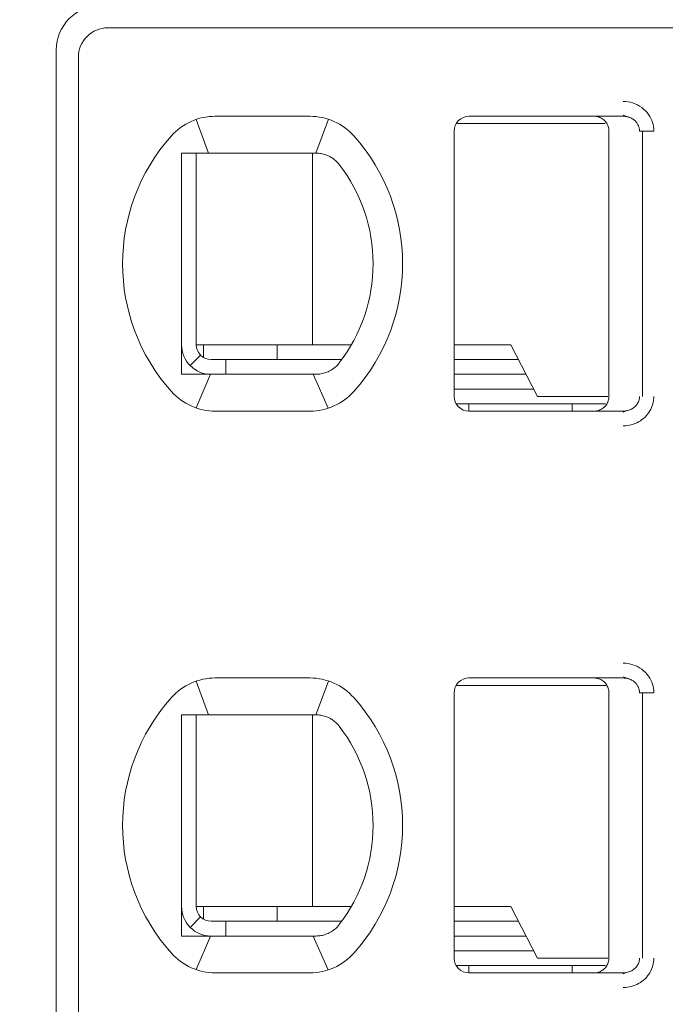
# Model space of a CAD drawing. Header units: millimetres. Extents: x -1114 to 1396, y -630 to 631.
# Tile 521 of 656: x 802.09 to 806.48, y -479.63 to -472.95. Entities that reach past the tile are written whole.
import ezdxf

# ---------------------------------------------------------------- set-up
doc = ezdxf.new("R2010")
doc.units = ezdxf.units.MM
doc.header["$MEASUREMENT"] = 0

msp = doc.modelspace()

# ---------------------------------------------------------------- linework, layer by layer
at = {"lineweight": 18}
for points, knots in [([(1038.9843, -629.7647), (1038.9843, -629.7647), (-1111.4882, -629.7647), (-1111.4882, -629.7647), (-1111.4882, -629.7647), (-1111.4882, -629.7647), (-1111.4882, 630.7883), (-1111.4882, 630.7883), (-1111.4882, 630.7883), (-1111.4882, 630.7883), (1038.9843, 630.7883), (1038.9843, 630.7883)], [0, 0, 0, 0, 0.333333, 0.333333, 0.333333, 0.333333, 0.666667, 0.666667, 0.666667, 0.666667, 1, 1, 1, 1]), ([(802.6428, -472.859), (802.5632, -472.859), (802.4869, -472.8906), (802.4307, -472.9468), (802.4307, -472.9468), (802.3744, -473.0031), (802.3428, -473.0794), (802.3428, -473.159)], [0, 0, 0, 0, 0.5, 0.5, 0.5, 0.5, 1, 1, 1, 1]), ([(802.6928, -473.009), (802.6398, -473.009), (802.5889, -473.03), (802.5514, -473.0675), (802.5514, -473.0675), (802.5139, -473.105), (802.4928, -473.1559), (802.4928, -473.209)], [0, 0, 0, 0, 0.5, 0.5, 0.5, 0.5, 1, 1, 1, 1]), ([(806.1902, -473.509), (806.2123, -473.5088), (806.2334, -473.5121), (806.2545, -473.5188), (806.2545, -473.5188), (806.2756, -473.5256), (806.2967, -473.5359), (806.3152, -473.5495), (806.3152, -473.5495), (806.3338, -473.5631), (806.3499, -473.5801), (806.3621, -473.5973), (806.3621, -473.5973), (806.3743, -473.6145), (806.3826, -473.632), (806.3883, -473.6506), (806.3883, -473.6506), (806.394, -473.6691), (806.3972, -473.6886), (806.3973, -473.709)], [0, 0, 0, 0, 0.2, 0.2, 0.2, 0.2, 0.4, 0.4, 0.4, 0.4, 0.6, 0.6, 0.6, 0.6, 0.8, 0.8, 0.8, 0.8, 1, 1, 1, 1]), ([(805.1428, -473.609), (805.1163, -473.609), (805.0909, -473.6195), (805.0721, -473.6382), (805.0721, -473.6382), (805.0533, -473.657), (805.0428, -473.6824), (805.0428, -473.709)], [0, 0, 0, 0, 0.5, 0.5, 0.5, 0.5, 1, 1, 1, 1]), ([(805.1428, -473.609), (805.1163, -473.609), (805.0909, -473.6195), (805.0721, -473.6382), (805.0721, -473.6382), (805.0533, -473.657), (805.0428, -473.6824), (805.0428, -473.709)], [0, 0, 0, 0, 0.5, 0.5, 0.5, 0.5, 1, 1, 1, 1]), ([(806.0928, -473.709), (806.0928, -473.6985), (806.0912, -473.6881), (806.0879, -473.6781), (806.0879, -473.6781), (806.0847, -473.6682), (806.0799, -473.6587), (806.0738, -473.6503), (806.0738, -473.6503), (806.0677, -473.6418), (806.0602, -473.6343), (806.0518, -473.6282), (806.0518, -473.6282), (806.0433, -473.622), (806.0339, -473.6172), (806.0239, -473.6139), (806.0239, -473.6139), (806.0139, -473.6106), (806.0034, -473.609), (805.9928, -473.609)], [0, 0, 0, 0, 0.2, 0.2, 0.2, 0.2, 0.4, 0.4, 0.4, 0.4, 0.6, 0.6, 0.6, 0.6, 0.8, 0.8, 0.8, 0.8, 1, 1, 1, 1]), ([(806.1902, -473.609), (806.199, -473.609), (806.2077, -473.6099), (806.2162, -473.6118), (806.2162, -473.6118), (806.2246, -473.6136), (806.2327, -473.6163), (806.2405, -473.6199), (806.2405, -473.6199), (806.248, -473.6234), (806.2552, -473.6277), (806.2618, -473.6328), (806.2618, -473.6328), (806.268, -473.6375), (806.2736, -473.6429), (806.2785, -473.6488), (806.2785, -473.6488), (806.283, -473.6543), (806.287, -473.6602), (806.2902, -473.6664), (806.2902, -473.6664), (806.2935, -473.6727), (806.296, -473.6792), (806.2978, -473.686), (806.2978, -473.686), (806.2997, -473.6935), (806.3007, -473.7012), (806.3007, -473.709)], [0, 0, 0, 0, 0.142857, 0.142857, 0.142857, 0.142857, 0.285714, 0.285714, 0.285714, 0.285714, 0.428571, 0.428571, 0.428571, 0.428571, 0.571429, 0.571429, 0.571429, 0.571429, 0.714286, 0.714286, 0.714286, 0.714286, 0.857143, 0.857143, 0.857143, 0.857143, 1, 1, 1, 1]), ([(803.2543, -473.859), (803.2475, -473.859), (803.2407, -473.859), (803.2339, -473.859), (803.2339, -473.859), (803.2271, -473.859), (803.2203, -473.859), (803.2134, -473.859), (803.2134, -473.859), (803.2066, -473.859), (803.1997, -473.859), (803.1928, -473.859)], [0, 0, 0, 0, 0.333333, 0.333333, 0.333333, 0.333333, 0.666667, 0.666667, 0.666667, 0.666667, 1, 1, 1, 1]), ([(803.1928, -473.859), (803.1928, -473.9099), (803.1928, -473.9624), (803.1928, -474.0173), (803.1928, -474.0173), (803.1928, -474.0448), (803.1928, -474.0729), (803.1928, -474.1018), (803.1928, -474.1018), (803.1928, -474.1163), (803.1928, -474.131), (803.1928, -474.1459), (803.1928, -474.1459), (803.1928, -474.1608), (803.1928, -474.176), (803.1928, -474.1913), (803.1928, -474.1913), (803.1928, -474.2221), (803.1928, -474.2537), (803.1928, -474.2864), (803.1928, -474.2864), (803.1928, -474.3191), (803.1928, -474.3529), (803.1928, -474.3883), (803.1928, -474.3883), (803.1928, -474.4059), (803.1928, -474.4239), (803.1928, -474.442), (803.1928, -474.442), (803.1928, -474.4601), (803.1928, -474.4784), (803.1928, -474.4969), (803.1928, -474.4969), (803.1928, -474.5154), (803.1928, -474.5341), (803.1928, -474.553), (803.1928, -474.553), (803.1928, -474.572), (803.1928, -474.5913), (803.1928, -474.6103), (803.1928, -474.6103), (803.1928, -474.6483), (803.1928, -474.6859), (803.1928, -474.7229), (803.1928, -474.7229), (803.1928, -474.7322), (803.1928, -474.7415), (803.1928, -474.7507), (803.1928, -474.7507), (803.1928, -474.7599), (803.1928, -474.7691), (803.1928, -474.7782), (803.1928, -474.7782), (803.1928, -474.7964), (803.1928, -474.8142), (803.1928, -474.8317), (803.1928, -474.8317), (803.1928, -474.8667), (803.1928, -474.9003), (803.1928, -474.9329), (803.1928, -474.9329), (803.1928, -474.9493), (803.1928, -474.9654), (803.1928, -474.9812), (803.1928, -474.9812), (803.1928, -474.9971), (803.1928, -475.0127), (803.1928, -475.0281), (803.1928, -475.0281), (803.1928, -475.0587), (803.1928, -475.0883), (803.1928, -475.1171), (803.1928, -475.1171), (803.1928, -475.1458), (803.1928, -475.1738), (803.1928, -475.2011), (803.1928, -475.2011), (803.1928, -475.2559), (803.1928, -475.3082), (803.1928, -475.359)], [0, 0, 0, 0, 0.05, 0.05, 0.05, 0.05, 0.1, 0.1, 0.1, 0.1, 0.15, 0.15, 0.15, 0.15, 0.2, 0.2, 0.2, 0.2, 0.25, 0.25, 0.25, 0.25, 0.3, 0.3, 0.3, 0.3, 0.35, 0.35, 0.35, 0.35, 0.4, 0.4, 0.4, 0.4, 0.45, 0.45, 0.45, 0.45, 0.5, 0.5, 0.5, 0.5, 0.55, 0.55, 0.55, 0.55, 0.6, 0.6, 0.6, 0.6, 0.65, 0.65, 0.65, 0.65, 0.7, 0.7, 0.7, 0.7, 0.75, 0.75, 0.75, 0.75, 0.8, 0.8, 0.8, 0.8, 0.85, 0.85, 0.85, 0.85, 0.9, 0.9, 0.9, 0.9, 0.95, 0.95, 0.95, 0.95, 1, 1, 1, 1]), ([(803.422, -473.859), (803.4168, -473.859), (803.4116, -473.859), (803.4064, -473.859), (803.4064, -473.859), (803.4011, -473.859), (803.3958, -473.859), (803.3904, -473.859), (803.3904, -473.859), (803.385, -473.859), (803.3795, -473.859), (803.3738, -473.859), (803.3738, -473.859), (803.3682, -473.859), (803.3624, -473.859), (803.3564, -473.859), (803.3564, -473.859), (803.3504, -473.859), (803.3443, -473.859), (803.338, -473.859), (803.338, -473.859), (803.3317, -473.859), (803.3253, -473.859), (803.3187, -473.859), (803.3187, -473.859), (803.3121, -473.859), (803.3054, -473.859), (803.2984, -473.859), (803.2984, -473.859), (803.2915, -473.859), (803.2844, -473.859), (803.277, -473.859), (803.277, -473.859), (803.2696, -473.859), (803.2621, -473.859), (803.2543, -473.859)], [0, 0, 0, 0, 0.111111, 0.111111, 0.111111, 0.111111, 0.222222, 0.222222, 0.222222, 0.222222, 0.333333, 0.333333, 0.333333, 0.333333, 0.444444, 0.444444, 0.444444, 0.444444, 0.555556, 0.555556, 0.555556, 0.555556, 0.666667, 0.666667, 0.666667, 0.666667, 0.777778, 0.777778, 0.777778, 0.777778, 0.888889, 0.888889, 0.888889, 0.888889, 1, 1, 1, 1]), ([(804.0636, -473.859), (804.0681, -473.859), (804.0726, -473.859), (804.0772, -473.859), (804.0772, -473.859), (804.0818, -473.859), (804.0865, -473.859), (804.0911, -473.859), (804.0911, -473.859), (804.0958, -473.859), (804.1005, -473.859), (804.1052, -473.859)], [0, 0, 0, 0, 0.333333, 0.333333, 0.333333, 0.333333, 0.666667, 0.666667, 0.666667, 0.666667, 1, 1, 1, 1]), ([(804.1052, -473.859), (804.1165, -473.859), (804.1277, -473.8599), (804.1388, -473.8618), (804.1388, -473.8618), (804.1499, -473.8637), (804.1608, -473.8665), (804.1716, -473.8703), (804.1716, -473.8703), (804.1823, -473.8741), (804.1928, -473.8788), (804.2029, -473.8844)], [0, 0, 0, 0, 0.333333, 0.333333, 0.333333, 0.333333, 0.666667, 0.666667, 0.666667, 0.666667, 1, 1, 1, 1]), ([(804.2029, -473.8844), (804.2111, -473.889), (804.2189, -473.8942), (804.2262, -473.8997), (804.2262, -473.8997), (804.2335, -473.9053), (804.2404, -473.9113), (804.2466, -473.9175), (804.2466, -473.9175), (804.2528, -473.9237), (804.2584, -473.9302), (804.2635, -473.9367)], [0, 0, 0, 0, 0.333333, 0.333333, 0.333333, 0.333333, 0.666667, 0.666667, 0.666667, 0.666667, 1, 1, 1, 1]), ([(803.1928, -475.159), (803.1928, -475.212), (803.2139, -475.2629), (803.2514, -475.3004), (803.2514, -475.3004), (803.2889, -475.3379), (803.3398, -475.359), (803.3928, -475.359)], [0, 0, 0, 0, 0.5, 0.5, 0.5, 0.5, 1, 1, 1, 1]), ([(803.2928, -475.159), (803.2928, -475.1855), (803.3033, -475.2109), (803.3221, -475.2297), (803.3221, -475.2297), (803.3409, -475.2484), (803.3663, -475.259), (803.3928, -475.259)], [0, 0, 0, 0, 0.5, 0.5, 0.5, 0.5, 1, 1, 1, 1]), ([(804.2635, -475.2812), (804.2582, -475.2881), (804.2524, -475.2947), (804.2461, -475.3009), (804.2461, -475.3009), (804.2398, -475.3072), (804.233, -475.3131), (804.2258, -475.3185), (804.2258, -475.3185), (804.2186, -475.324), (804.2109, -475.329), (804.2029, -475.3335)], [0, 0, 0, 0, 0.333333, 0.333333, 0.333333, 0.333333, 0.666667, 0.666667, 0.666667, 0.666667, 1, 1, 1, 1]), ([(803.1928, -475.359), (803.1997, -475.359), (803.2066, -475.359), (803.2134, -475.359), (803.2134, -475.359), (803.2203, -475.359), (803.2271, -475.359), (803.2339, -475.359), (803.2339, -475.359), (803.2407, -475.359), (803.2475, -475.359), (803.2543, -475.359)], [0, 0, 0, 0, 0.333333, 0.333333, 0.333333, 0.333333, 0.666667, 0.666667, 0.666667, 0.666667, 1, 1, 1, 1]), ([(803.2543, -475.359), (803.2621, -475.359), (803.2697, -475.359), (803.277, -475.359), (803.277, -475.359), (803.2844, -475.359), (803.2915, -475.359), (803.2984, -475.359), (803.2984, -475.359), (803.3054, -475.359), (803.3121, -475.359), (803.3187, -475.359), (803.3187, -475.359), (803.3253, -475.359), (803.3317, -475.359), (803.338, -475.359), (803.338, -475.359), (803.3443, -475.359), (803.3504, -475.359), (803.3564, -475.359), (803.3564, -475.359), (803.3624, -475.359), (803.3682, -475.359), (803.3738, -475.359), (803.3738, -475.359), (803.3795, -475.359), (803.385, -475.359), (803.3904, -475.359), (803.3904, -475.359), (803.3958, -475.359), (803.4011, -475.359), (803.4064, -475.359), (803.4064, -475.359), (803.4116, -475.359), (803.4168, -475.359), (803.422, -475.359)], [0, 0, 0, 0, 0.111111, 0.111111, 0.111111, 0.111111, 0.222222, 0.222222, 0.222222, 0.222222, 0.333333, 0.333333, 0.333333, 0.333333, 0.444444, 0.444444, 0.444444, 0.444444, 0.555556, 0.555556, 0.555556, 0.555556, 0.666667, 0.666667, 0.666667, 0.666667, 0.777778, 0.777778, 0.777778, 0.777778, 0.888889, 0.888889, 0.888889, 0.888889, 1, 1, 1, 1]), ([(804.1052, -475.359), (804.1005, -475.359), (804.0958, -475.359), (804.0911, -475.359), (804.0911, -475.359), (804.0864, -475.359), (804.0818, -475.359), (804.0772, -475.359), (804.0772, -475.359), (804.0726, -475.359), (804.0681, -475.359), (804.0636, -475.359)], [0, 0, 0, 0, 0.333333, 0.333333, 0.333333, 0.333333, 0.666667, 0.666667, 0.666667, 0.666667, 1, 1, 1, 1]), ([(804.2029, -475.3335), (804.1928, -475.3392), (804.1823, -475.3439), (804.1715, -475.3476), (804.1715, -475.3476), (804.1608, -475.3514), (804.1498, -475.3542), (804.1387, -475.3561), (804.1387, -475.3561), (804.1276, -475.358), (804.1164, -475.359), (804.1052, -475.359)], [0, 0, 0, 0, 0.333333, 0.333333, 0.333333, 0.333333, 0.666667, 0.666667, 0.666667, 0.666667, 1, 1, 1, 1]), ([(805.0428, -475.509), (805.0428, -475.5355), (805.0533, -475.5609), (805.0721, -475.5797), (805.0721, -475.5797), (805.0909, -475.5984), (805.1163, -475.609), (805.1428, -475.609)], [0, 0, 0, 0, 0.5, 0.5, 0.5, 0.5, 1, 1, 1, 1]), ([(805.0428, -475.509), (805.0428, -475.5355), (805.0533, -475.5609), (805.0721, -475.5797), (805.0721, -475.5797), (805.0909, -475.5984), (805.1163, -475.609), (805.1428, -475.609)], [0, 0, 0, 0, 0.5, 0.5, 0.5, 0.5, 1, 1, 1, 1]), ([(806.0928, -475.509), (806.0928, -475.5194), (806.0912, -475.5298), (806.0879, -475.5398), (806.0879, -475.5398), (806.0847, -475.5497), (806.0799, -475.5592), (806.0738, -475.5676), (806.0738, -475.5676), (806.0677, -475.5761), (806.0602, -475.5836), (806.0518, -475.5897), (806.0518, -475.5897), (806.0433, -475.5959), (806.0339, -475.6007), (806.0239, -475.604), (806.0239, -475.604), (806.0139, -475.6073), (806.0034, -475.609), (805.9928, -475.609)], [0, 0, 0, 0, 0.2, 0.2, 0.2, 0.2, 0.4, 0.4, 0.4, 0.4, 0.6, 0.6, 0.6, 0.6, 0.8, 0.8, 0.8, 0.8, 1, 1, 1, 1]), ([(806.3007, -475.509), (806.3007, -475.5174), (806.2995, -475.526), (806.2971, -475.5342), (806.2971, -475.5342), (806.2948, -475.5423), (806.2913, -475.5502), (806.2868, -475.5575), (806.2868, -475.5575), (806.2823, -475.5649), (806.2766, -475.5718), (806.2702, -475.578), (806.2702, -475.578), (806.2636, -475.5842), (806.2561, -475.5897), (806.2481, -475.5942), (806.2481, -475.5942), (806.2395, -475.5989), (806.2303, -475.6026), (806.2207, -475.6051), (806.2207, -475.6051), (806.2108, -475.6077), (806.2005, -475.609), (806.1902, -475.609)], [0, 0, 0, 0, 0.166667, 0.166667, 0.166667, 0.166667, 0.333333, 0.333333, 0.333333, 0.333333, 0.5, 0.5, 0.5, 0.5, 0.666667, 0.666667, 0.666667, 0.666667, 0.833333, 0.833333, 0.833333, 0.833333, 1, 1, 1, 1]), ([(806.3973, -475.509), (806.3973, -475.5263), (806.3951, -475.5431), (806.3905, -475.5597), (806.3905, -475.5597), (806.386, -475.5762), (806.3791, -475.5926), (806.3703, -475.6077), (806.3703, -475.6077), (806.3615, -475.6228), (806.3507, -475.6367), (806.3379, -475.6492), (806.3379, -475.6492), (806.3251, -475.6617), (806.3102, -475.6729), (806.2945, -475.6818), (806.2945, -475.6818), (806.2788, -475.6907), (806.2623, -475.6973), (806.2449, -475.7019), (806.2449, -475.7019), (806.2275, -475.7064), (806.2093, -475.7088), (806.1902, -475.709)], [0, 0, 0, 0, 0.166667, 0.166667, 0.166667, 0.166667, 0.333333, 0.333333, 0.333333, 0.333333, 0.5, 0.5, 0.5, 0.5, 0.666667, 0.666667, 0.666667, 0.666667, 0.833333, 0.833333, 0.833333, 0.833333, 1, 1, 1, 1]), ([(806.1902, -477.319), (806.2123, -477.3188), (806.2334, -477.3221), (806.2545, -477.3288), (806.2545, -477.3288), (806.2756, -477.3356), (806.2967, -477.3459), (806.3152, -477.3595), (806.3152, -477.3595), (806.3338, -477.3731), (806.3499, -477.3901), (806.3621, -477.4073), (806.3621, -477.4073), (806.3743, -477.4245), (806.3826, -477.442), (806.3883, -477.4606), (806.3883, -477.4606), (806.394, -477.4791), (806.3972, -477.4986), (806.3973, -477.519)], [0, 0, 0, 0, 0.2, 0.2, 0.2, 0.2, 0.4, 0.4, 0.4, 0.4, 0.6, 0.6, 0.6, 0.6, 0.8, 0.8, 0.8, 0.8, 1, 1, 1, 1]), ([(805.1428, -477.419), (805.1163, -477.419), (805.0909, -477.4295), (805.0721, -477.4482), (805.0721, -477.4482), (805.0533, -477.467), (805.0428, -477.4924), (805.0428, -477.519)], [0, 0, 0, 0, 0.5, 0.5, 0.5, 0.5, 1, 1, 1, 1]), ([(805.1428, -477.419), (805.1163, -477.419), (805.0909, -477.4295), (805.0721, -477.4482), (805.0721, -477.4482), (805.0533, -477.467), (805.0428, -477.4924), (805.0428, -477.519)], [0, 0, 0, 0, 0.5, 0.5, 0.5, 0.5, 1, 1, 1, 1]), ([(805.9928, -477.419), (806.0033, -477.419), (806.0138, -477.4206), (806.0238, -477.4239), (806.0238, -477.4239), (806.0338, -477.4271), (806.0432, -477.432), (806.0517, -477.4381), (806.0517, -477.4381), (806.0602, -477.4443), (806.0676, -477.4518), (806.0738, -477.4602), (806.0738, -477.4602), (806.0799, -477.4687), (806.0847, -477.4782), (806.088, -477.4882), (806.088, -477.4882), (806.0912, -477.4981), (806.0928, -477.5086), (806.0928, -477.519)], [0, 0, 0, 0, 0.2, 0.2, 0.2, 0.2, 0.4, 0.4, 0.4, 0.4, 0.6, 0.6, 0.6, 0.6, 0.8, 0.8, 0.8, 0.8, 1, 1, 1, 1]), ([(806.1902, -477.419), (806.199, -477.419), (806.2077, -477.4199), (806.2162, -477.4218), (806.2162, -477.4218), (806.2246, -477.4236), (806.2327, -477.4263), (806.2405, -477.4299), (806.2405, -477.4299), (806.248, -477.4334), (806.2552, -477.4377), (806.2618, -477.4428), (806.2618, -477.4428), (806.268, -477.4475), (806.2736, -477.4529), (806.2785, -477.4588), (806.2785, -477.4588), (806.283, -477.4643), (806.287, -477.4702), (806.2902, -477.4764), (806.2902, -477.4764), (806.2935, -477.4827), (806.296, -477.4892), (806.2978, -477.496), (806.2978, -477.496), (806.2997, -477.5035), (806.3007, -477.5112), (806.3007, -477.519)], [0, 0, 0, 0, 0.142857, 0.142857, 0.142857, 0.142857, 0.285714, 0.285714, 0.285714, 0.285714, 0.428571, 0.428571, 0.428571, 0.428571, 0.571429, 0.571429, 0.571429, 0.571429, 0.714286, 0.714286, 0.714286, 0.714286, 0.857143, 0.857143, 0.857143, 0.857143, 1, 1, 1, 1]), ([(803.1928, -477.669), (803.1996, -477.669), (803.2064, -477.669), (803.2132, -477.669), (803.2132, -477.669), (803.22, -477.669), (803.2268, -477.669), (803.2337, -477.669), (803.2337, -477.669), (803.2405, -477.669), (803.2474, -477.669), (803.2543, -477.669)], [0, 0, 0, 0, 0.333333, 0.333333, 0.333333, 0.333333, 0.666667, 0.666667, 0.666667, 0.666667, 1, 1, 1, 1]), ([(803.1928, -477.669), (803.1928, -477.7199), (803.1928, -477.7724), (803.1928, -477.8273), (803.1928, -477.8273), (803.1928, -477.8548), (803.1928, -477.8829), (803.1928, -477.9118), (803.1928, -477.9118), (803.1928, -477.9263), (803.1928, -477.941), (803.1928, -477.9559), (803.1928, -477.9559), (803.1928, -477.9708), (803.1928, -477.986), (803.1928, -478.0013), (803.1928, -478.0013), (803.1928, -478.0321), (803.1928, -478.0637), (803.1928, -478.0964), (803.1928, -478.0964), (803.1928, -478.1291), (803.1928, -478.1629), (803.1928, -478.1983), (803.1928, -478.1983), (803.1928, -478.2159), (803.1928, -478.2339), (803.1928, -478.252), (803.1928, -478.252), (803.1928, -478.2701), (803.1928, -478.2884), (803.1928, -478.3069), (803.1928, -478.3069), (803.1928, -478.3254), (803.1928, -478.3441), (803.1928, -478.363), (803.1928, -478.363), (803.1928, -478.382), (803.1928, -478.4013), (803.1928, -478.4203), (803.1928, -478.4203), (803.1928, -478.4583), (803.1928, -478.4959), (803.1928, -478.5329), (803.1928, -478.5329), (803.1928, -478.5422), (803.1928, -478.5515), (803.1928, -478.5607), (803.1928, -478.5607), (803.1928, -478.5699), (803.1928, -478.5791), (803.1928, -478.5882), (803.1928, -478.5882), (803.1928, -478.6064), (803.1928, -478.6242), (803.1928, -478.6417), (803.1928, -478.6417), (803.1928, -478.6767), (803.1928, -478.7103), (803.1928, -478.7429), (803.1928, -478.7429), (803.1928, -478.7593), (803.1928, -478.7754), (803.1928, -478.7912), (803.1928, -478.7912), (803.1928, -478.8071), (803.1928, -478.8227), (803.1928, -478.8381), (803.1928, -478.8381), (803.1928, -478.8687), (803.1928, -478.8983), (803.1928, -478.9271), (803.1928, -478.9271), (803.1928, -478.9558), (803.1928, -478.9838), (803.1928, -479.0111), (803.1928, -479.0111), (803.1928, -479.0659), (803.1928, -479.1182), (803.1928, -479.169)], [0, 0, 0, 0, 0.05, 0.05, 0.05, 0.05, 0.1, 0.1, 0.1, 0.1, 0.15, 0.15, 0.15, 0.15, 0.2, 0.2, 0.2, 0.2, 0.25, 0.25, 0.25, 0.25, 0.3, 0.3, 0.3, 0.3, 0.35, 0.35, 0.35, 0.35, 0.4, 0.4, 0.4, 0.4, 0.45, 0.45, 0.45, 0.45, 0.5, 0.5, 0.5, 0.5, 0.55, 0.55, 0.55, 0.55, 0.6, 0.6, 0.6, 0.6, 0.65, 0.65, 0.65, 0.65, 0.7, 0.7, 0.7, 0.7, 0.75, 0.75, 0.75, 0.75, 0.8, 0.8, 0.8, 0.8, 0.85, 0.85, 0.85, 0.85, 0.9, 0.9, 0.9, 0.9, 0.95, 0.95, 0.95, 0.95, 1, 1, 1, 1]), ([(803.422, -477.669), (803.4168, -477.669), (803.4116, -477.669), (803.4064, -477.669), (803.4064, -477.669), (803.4011, -477.669), (803.3958, -477.669), (803.3904, -477.669), (803.3904, -477.669), (803.385, -477.669), (803.3795, -477.669), (803.3738, -477.669), (803.3738, -477.669), (803.3682, -477.669), (803.3624, -477.669), (803.3564, -477.669), (803.3564, -477.669), (803.3504, -477.669), (803.3443, -477.669), (803.338, -477.669), (803.338, -477.669), (803.3317, -477.669), (803.3253, -477.669), (803.3187, -477.669), (803.3187, -477.669), (803.3121, -477.669), (803.3054, -477.669), (803.2984, -477.669), (803.2984, -477.669), (803.2915, -477.669), (803.2844, -477.669), (803.277, -477.669), (803.277, -477.669), (803.2696, -477.669), (803.2621, -477.669), (803.2543, -477.669)], [0, 0, 0, 0, 0.111111, 0.111111, 0.111111, 0.111111, 0.222222, 0.222222, 0.222222, 0.222222, 0.333333, 0.333333, 0.333333, 0.333333, 0.444444, 0.444444, 0.444444, 0.444444, 0.555556, 0.555556, 0.555556, 0.555556, 0.666667, 0.666667, 0.666667, 0.666667, 0.777778, 0.777778, 0.777778, 0.777778, 0.888889, 0.888889, 0.888889, 0.888889, 1, 1, 1, 1]), ([(804.1052, -477.669), (804.1005, -477.669), (804.0958, -477.669), (804.0912, -477.669), (804.0912, -477.669), (804.0865, -477.669), (804.0818, -477.669), (804.0772, -477.669), (804.0772, -477.669), (804.0727, -477.669), (804.0681, -477.669), (804.0636, -477.669)], [0, 0, 0, 0, 0.333333, 0.333333, 0.333333, 0.333333, 0.666667, 0.666667, 0.666667, 0.666667, 1, 1, 1, 1]), ([(804.2029, -477.6944), (804.1926, -477.6887), (804.1819, -477.6839), (804.1711, -477.6801), (804.1711, -477.6801), (804.1603, -477.6763), (804.1493, -477.6736), (804.1383, -477.6717), (804.1383, -477.6717), (804.1272, -477.6699), (804.1162, -477.669), (804.1052, -477.669)], [0, 0, 0, 0, 0.333333, 0.333333, 0.333333, 0.333333, 0.666667, 0.666667, 0.666667, 0.666667, 1, 1, 1, 1]), ([(804.2635, -477.7467), (804.2582, -477.7399), (804.2525, -477.7333), (804.2462, -477.7271), (804.2462, -477.7271), (804.2399, -477.7208), (804.233, -477.7149), (804.2258, -477.7094), (804.2258, -477.7094), (804.2186, -477.7039), (804.2109, -477.6989), (804.2029, -477.6944)], [0, 0, 0, 0, 0.333333, 0.333333, 0.333333, 0.333333, 0.666667, 0.666667, 0.666667, 0.666667, 1, 1, 1, 1]), ([(803.1928, -478.969), (803.1928, -479.022), (803.2139, -479.0729), (803.2514, -479.1104), (803.2514, -479.1104), (803.2889, -479.1479), (803.3398, -479.169), (803.3928, -479.169)], [0, 0, 0, 0, 0.5, 0.5, 0.5, 0.5, 1, 1, 1, 1]), ([(803.2928, -478.969), (803.2928, -478.9955), (803.3033, -479.0209), (803.3221, -479.0397), (803.3221, -479.0397), (803.3409, -479.0584), (803.3663, -479.069), (803.3928, -479.069)], [0, 0, 0, 0, 0.5, 0.5, 0.5, 0.5, 1, 1, 1, 1]), ([(804.2029, -479.1435), (804.2112, -479.1388), (804.219, -479.1337), (804.2263, -479.1281), (804.2263, -479.1281), (804.2336, -479.1226), (804.2404, -479.1166), (804.2466, -479.1104), (804.2466, -479.1104), (804.2528, -479.1042), (804.2584, -479.0978), (804.2635, -479.0912)], [0, 0, 0, 0, 0.333333, 0.333333, 0.333333, 0.333333, 0.666667, 0.666667, 0.666667, 0.666667, 1, 1, 1, 1]), ([(803.1928, -479.169), (803.1997, -479.169), (803.2066, -479.169), (803.2134, -479.169), (803.2134, -479.169), (803.2203, -479.169), (803.2271, -479.169), (803.2339, -479.169), (803.2339, -479.169), (803.2407, -479.169), (803.2475, -479.169), (803.2543, -479.169)], [0, 0, 0, 0, 0.333333, 0.333333, 0.333333, 0.333333, 0.666667, 0.666667, 0.666667, 0.666667, 1, 1, 1, 1]), ([(803.2543, -479.169), (803.2621, -479.169), (803.2697, -479.169), (803.277, -479.169), (803.277, -479.169), (803.2844, -479.169), (803.2915, -479.169), (803.2984, -479.169), (803.2984, -479.169), (803.3054, -479.169), (803.3121, -479.169), (803.3187, -479.169), (803.3187, -479.169), (803.3253, -479.169), (803.3317, -479.169), (803.338, -479.169), (803.338, -479.169), (803.3443, -479.169), (803.3504, -479.169), (803.3564, -479.169), (803.3564, -479.169), (803.3624, -479.169), (803.3682, -479.169), (803.3738, -479.169), (803.3738, -479.169), (803.3795, -479.169), (803.385, -479.169), (803.3904, -479.169), (803.3904, -479.169), (803.3958, -479.169), (803.4011, -479.169), (803.4064, -479.169), (803.4064, -479.169), (803.4116, -479.169), (803.4168, -479.169), (803.422, -479.169)], [0, 0, 0, 0, 0.111111, 0.111111, 0.111111, 0.111111, 0.222222, 0.222222, 0.222222, 0.222222, 0.333333, 0.333333, 0.333333, 0.333333, 0.444444, 0.444444, 0.444444, 0.444444, 0.555556, 0.555556, 0.555556, 0.555556, 0.666667, 0.666667, 0.666667, 0.666667, 0.777778, 0.777778, 0.777778, 0.777778, 0.888889, 0.888889, 0.888889, 0.888889, 1, 1, 1, 1]), ([(804.0636, -479.169), (804.0681, -479.169), (804.0727, -479.169), (804.0773, -479.169), (804.0773, -479.169), (804.0819, -479.169), (804.0865, -479.169), (804.0912, -479.169), (804.0912, -479.169), (804.0959, -479.169), (804.1005, -479.169), (804.1052, -479.169)], [0, 0, 0, 0, 0.333333, 0.333333, 0.333333, 0.333333, 0.666667, 0.666667, 0.666667, 0.666667, 1, 1, 1, 1]), ([(804.2029, -479.1435), (804.1928, -479.1492), (804.1823, -479.1539), (804.1715, -479.1576), (804.1715, -479.1576), (804.1608, -479.1614), (804.1498, -479.1642), (804.1387, -479.1661), (804.1387, -479.1661), (804.1276, -479.168), (804.1164, -479.169), (804.1052, -479.169)], [0, 0, 0, 0, 0.333333, 0.333333, 0.333333, 0.333333, 0.666667, 0.666667, 0.666667, 0.666667, 1, 1, 1, 1]), ([(805.0428, -479.319), (805.0428, -479.3455), (805.0533, -479.3709), (805.0721, -479.3897), (805.0721, -479.3897), (805.0909, -479.4084), (805.1163, -479.419), (805.1428, -479.419)], [0, 0, 0, 0, 0.5, 0.5, 0.5, 0.5, 1, 1, 1, 1]), ([(805.0428, -479.319), (805.0428, -479.3455), (805.0533, -479.3709), (805.0721, -479.3897), (805.0721, -479.3897), (805.0909, -479.4084), (805.1163, -479.419), (805.1428, -479.419)], [0, 0, 0, 0, 0.5, 0.5, 0.5, 0.5, 1, 1, 1, 1]), ([(806.0928, -479.319), (806.0928, -479.3294), (806.0912, -479.3398), (806.0879, -479.3498), (806.0879, -479.3498), (806.0847, -479.3597), (806.0799, -479.3692), (806.0738, -479.3776), (806.0738, -479.3776), (806.0677, -479.3861), (806.0602, -479.3936), (806.0518, -479.3997), (806.0518, -479.3997), (806.0433, -479.4059), (806.0339, -479.4107), (806.0239, -479.414), (806.0239, -479.414), (806.0139, -479.4173), (806.0034, -479.419), (805.9928, -479.419)], [0, 0, 0, 0, 0.2, 0.2, 0.2, 0.2, 0.4, 0.4, 0.4, 0.4, 0.6, 0.6, 0.6, 0.6, 0.8, 0.8, 0.8, 0.8, 1, 1, 1, 1]), ([(806.3007, -479.319), (806.3007, -479.3274), (806.2995, -479.336), (806.2971, -479.3442), (806.2971, -479.3442), (806.2948, -479.3523), (806.2913, -479.3602), (806.2868, -479.3675), (806.2868, -479.3675), (806.2823, -479.3749), (806.2766, -479.3818), (806.2702, -479.388), (806.2702, -479.388), (806.2636, -479.3942), (806.2561, -479.3997), (806.2481, -479.4042), (806.2481, -479.4042), (806.2395, -479.4089), (806.2303, -479.4126), (806.2207, -479.4151), (806.2207, -479.4151), (806.2108, -479.4177), (806.2005, -479.419), (806.1902, -479.419)], [0, 0, 0, 0, 0.166667, 0.166667, 0.166667, 0.166667, 0.333333, 0.333333, 0.333333, 0.333333, 0.5, 0.5, 0.5, 0.5, 0.666667, 0.666667, 0.666667, 0.666667, 0.833333, 0.833333, 0.833333, 0.833333, 1, 1, 1, 1]), ([(806.3973, -479.319), (806.3973, -479.3363), (806.3951, -479.3531), (806.3905, -479.3697), (806.3905, -479.3697), (806.386, -479.3862), (806.3791, -479.4026), (806.3703, -479.4177), (806.3703, -479.4177), (806.3615, -479.4328), (806.3507, -479.4467), (806.3379, -479.4592), (806.3379, -479.4592), (806.3251, -479.4717), (806.3102, -479.4829), (806.2945, -479.4918), (806.2945, -479.4918), (806.2788, -479.5007), (806.2623, -479.5073), (806.2449, -479.5119), (806.2449, -479.5119), (806.2275, -479.5164), (806.2093, -479.5188), (806.1902, -479.519)], [0, 0, 0, 0, 0.166667, 0.166667, 0.166667, 0.166667, 0.333333, 0.333333, 0.333333, 0.333333, 0.5, 0.5, 0.5, 0.5, 0.666667, 0.666667, 0.666667, 0.666667, 0.833333, 0.833333, 0.833333, 0.833333, 1, 1, 1, 1])]:
    msp.add_open_spline(points, degree=3, knots=knots, dxfattribs=at)
for points in [[(807.2928, -473.009), (807.2928, -473.009), (802.6928, -473.009), (802.6928, -473.009)], [(802.3428, -483.679), (802.3428, -483.679), (802.3428, -473.159), (802.3428, -473.159)], [(802.4928, -473.209), (802.4928, -473.209), (802.4928, -483.629), (802.4928, -483.629)], [(803.422, -473.609), (803.3082, -473.609), (803.1997, -473.6575), (803.1239, -473.7423)], [(803.422, -473.609), (803.3082, -473.609), (803.1997, -473.6575), (803.1239, -473.7423)], [(803.422, -473.609), (803.422, -473.609), (804.0636, -473.609), (804.0636, -473.609)], [(803.422, -473.609), (803.422, -473.609), (804.0636, -473.609), (804.0636, -473.609)], [(804.3618, -473.7423), (804.2859, -473.6575), (804.1775, -473.609), (804.0636, -473.609)], [(804.3618, -473.7423), (804.2859, -473.6575), (804.1775, -473.609), (804.0636, -473.609)], [(805.1428, -473.609), (805.1428, -473.609), (806.1902, -473.609), (806.1902, -473.609)], [(806.1902, -473.609), (806.1902, -473.609), (805.1428, -473.609), (805.1428, -473.609)], [(806.1902, -473.609), (806.1902, -473.609), (806.0915, -473.609), (806.0915, -473.609)], [(806.1892, -473.602), (806.1892, -473.602), (806.2328, -473.6168), (806.2328, -473.6168)], [(803.2912, -473.6309), (803.2912, -473.6309), (803.3757, -473.859), (803.3757, -473.859)], [(804.19, -473.6295), (804.19, -473.6295), (804.1045, -473.859), (804.1045, -473.859)], [(805.7237, -473.659), (805.7237, -473.659), (805.0562, -473.659), (805.0562, -473.659)], [(806.0676, -473.659), (806.0676, -473.659), (805.7237, -473.659), (805.7237, -473.659)], [(803.1239, -473.7423), (802.6825, -474.2358), (802.6825, -474.9821), (803.1239, -475.4756)], [(803.1239, -473.7423), (802.6825, -474.2358), (802.6825, -474.9821), (803.1239, -475.4756)], [(804.3618, -475.4756), (804.8032, -474.9821), (804.8032, -474.2358), (804.3618, -473.7423)], [(804.3618, -475.4756), (804.8032, -474.9821), (804.8032, -474.2358), (804.3618, -473.7423)], [(805.0428, -475.509), (805.0428, -475.509), (805.0428, -473.709), (805.0428, -473.709)], [(805.0428, -475.509), (805.0428, -475.509), (805.0428, -473.709), (805.0428, -473.709)], [(806.0928, -475.509), (806.0928, -475.509), (806.0928, -473.709), (806.0928, -473.709)], [(806.3007, -473.709), (806.3007, -473.709), (806.3973, -473.709), (806.3973, -473.709)], [(806.3206, -475.509), (806.3206, -475.509), (806.3206, -473.709), (806.3206, -473.709)], [(803.2928, -473.859), (803.2928, -473.859), (803.2928, -475.159), (803.2928, -475.159)], [(804.0636, -473.859), (804.0636, -473.859), (803.422, -473.859), (803.422, -473.859)], [(804.0819, -473.859), (804.0819, -473.859), (804.0819, -475.159), (804.0819, -475.159)], [(804.4928, -474.609), (804.4928, -474.3657), (804.4122, -474.1293), (804.2635, -473.9367)], [(804.2635, -475.2812), (804.4122, -475.0886), (804.4928, -474.8522), (804.4928, -474.609)], [(803.2928, -475.159), (803.2928, -475.159), (804.0523, -475.159), (804.0523, -475.159)], [(803.3428, -475.2455), (803.3428, -475.2455), (803.3428, -475.1589), (803.3428, -475.1589)], [(803.8428, -475.259), (803.8428, -475.259), (803.8428, -475.159), (803.8428, -475.159)], [(804.0523, -475.159), (804.0523, -475.159), (804.1031, -475.159), (804.1031, -475.159)], [(804.3455, -475.159), (804.3455, -475.159), (804.1031, -475.159), (804.1031, -475.159)], [(805.4271, -475.159), (805.4271, -475.159), (805.0428, -475.159), (805.0428, -475.159)], [(805.6077, -475.509), (805.6077, -475.509), (805.4271, -475.159), (805.4271, -475.159)], [(803.3221, -475.2297), (803.3221, -475.2297), (803.2514, -475.3004), (803.2514, -475.3004)], [(803.4928, -475.259), (803.4928, -475.259), (803.3928, -475.259), (803.3928, -475.259)], [(803.4928, -475.259), (803.4928, -475.259), (804.2802, -475.259), (804.2802, -475.259)], [(803.4928, -475.259), (803.4928, -475.259), (803.4928, -475.359), (803.4928, -475.359)], [(805.0428, -475.259), (805.0428, -475.259), (805.4787, -475.259), (805.4787, -475.259)], [(803.2922, -475.5873), (803.2922, -475.5873), (803.3896, -475.359), (803.3896, -475.359)], [(803.422, -475.359), (803.422, -475.359), (804.0636, -475.359), (804.0636, -475.359)], [(804.1879, -475.5892), (804.1879, -475.5892), (804.0867, -475.359), (804.0867, -475.359)], [(805.5303, -475.359), (805.5303, -475.359), (805.0428, -475.359), (805.0428, -475.359)], [(803.1239, -475.4756), (803.1997, -475.5605), (803.3082, -475.609), (803.422, -475.609)], [(803.1239, -475.4756), (803.1997, -475.5605), (803.3082, -475.609), (803.422, -475.609)], [(804.0636, -475.609), (804.1775, -475.609), (804.2859, -475.5605), (804.3618, -475.4756)], [(804.0636, -475.609), (804.1775, -475.609), (804.2859, -475.5605), (804.3618, -475.4756)], [(805.5819, -475.459), (805.5819, -475.459), (805.0428, -475.459), (805.0428, -475.459)], [(806.0693, -475.559), (806.0693, -475.559), (805.0562, -475.559), (805.0562, -475.559)], [(805.1428, -475.609), (805.1428, -475.609), (805.1428, -475.559), (805.1428, -475.559)], [(805.6077, -475.509), (805.6077, -475.509), (805.7237, -475.509), (805.7237, -475.509)], [(805.7237, -475.509), (805.7237, -475.509), (806.0862, -475.509), (806.0862, -475.509)], [(805.8428, -475.559), (805.8428, -475.559), (805.8428, -475.609), (805.8428, -475.609)], [(803.422, -475.609), (803.422, -475.609), (804.0636, -475.609), (804.0636, -475.609)], [(804.0636, -475.609), (804.0636, -475.609), (803.422, -475.609), (803.422, -475.609)], [(805.1428, -475.609), (805.1428, -475.609), (806.1902, -475.609), (806.1902, -475.609)], [(805.1428, -475.609), (805.1428, -475.609), (806.1902, -475.609), (806.1902, -475.609)], [(806.2124, -475.6069), (806.2124, -475.6069), (806.1892, -475.6159), (806.1892, -475.6159)], [(806.1902, -475.6158), (806.1902, -475.6158), (806.1902, -475.609), (806.1902, -475.609)], [(803.422, -477.419), (803.3082, -477.419), (803.1997, -477.4675), (803.1239, -477.5523)], [(803.422, -477.419), (803.3082, -477.419), (803.1997, -477.4675), (803.1239, -477.5523)], [(803.422, -477.419), (803.422, -477.419), (804.0636, -477.419), (804.0636, -477.419)], [(803.422, -477.419), (803.422, -477.419), (804.0636, -477.419), (804.0636, -477.419)], [(804.3618, -477.5523), (804.2859, -477.4675), (804.1775, -477.419), (804.0636, -477.419)], [(804.3618, -477.5523), (804.2859, -477.4675), (804.1775, -477.419), (804.0636, -477.419)], [(805.1428, -477.419), (805.1428, -477.419), (806.1902, -477.419), (806.1902, -477.419)], [(805.1428, -477.419), (805.1428, -477.419), (806.1902, -477.419), (806.1902, -477.419)], [(806.1902, -477.419), (806.1902, -477.419), (805.9928, -477.419), (805.9928, -477.419)], [(806.1892, -477.412), (806.1892, -477.412), (806.2328, -477.4268), (806.2328, -477.4268)], [(803.2912, -477.4409), (803.2912, -477.4409), (803.3757, -477.669), (803.3757, -477.669)], [(804.1045, -477.669), (804.1045, -477.669), (804.19, -477.4395), (804.19, -477.4395)], [(805.7237, -477.469), (805.7237, -477.469), (805.0562, -477.469), (805.0562, -477.469)], [(806.073, -477.469), (806.073, -477.469), (805.7237, -477.469), (805.7237, -477.469)], [(803.1239, -477.5523), (802.6825, -478.0458), (802.6825, -478.7921), (803.1239, -479.2856)], [(803.1239, -477.5523), (802.6825, -478.0458), (802.6825, -478.7921), (803.1239, -479.2856)], [(804.3618, -479.2856), (804.8032, -478.7921), (804.8032, -478.0458), (804.3618, -477.5523)], [(804.3618, -479.2856), (804.8032, -478.7921), (804.8032, -478.0458), (804.3618, -477.5523)], [(805.0428, -479.319), (805.0428, -479.319), (805.0428, -477.519), (805.0428, -477.519)], [(805.0428, -479.319), (805.0428, -479.319), (805.0428, -477.519), (805.0428, -477.519)], [(806.0928, -479.319), (806.0928, -479.319), (806.0928, -477.519), (806.0928, -477.519)], [(806.3007, -477.519), (806.3007, -477.519), (806.3973, -477.519), (806.3973, -477.519)], [(806.3206, -479.319), (806.3206, -479.319), (806.3206, -477.519), (806.3206, -477.519)], [(803.2928, -477.669), (803.2928, -477.669), (803.2928, -478.969), (803.2928, -478.969)], [(804.0636, -477.669), (804.0636, -477.669), (803.422, -477.669), (803.422, -477.669)], [(804.0819, -477.669), (804.0819, -477.669), (804.0819, -478.969), (804.0819, -478.969)], [(804.4928, -478.419), (804.4928, -478.1757), (804.4122, -477.9393), (804.2635, -477.7467)], [(804.2635, -479.0912), (804.4122, -478.8986), (804.4928, -478.6622), (804.4928, -478.419)], [(803.2928, -478.969), (803.2928, -478.969), (804.0523, -478.969), (804.0523, -478.969)], [(803.3428, -479.0555), (803.3428, -479.0555), (803.3428, -478.9689), (803.3428, -478.9689)], [(803.8428, -479.069), (803.8428, -479.069), (803.8428, -478.969), (803.8428, -478.969)], [(804.0523, -478.969), (804.0523, -478.969), (804.1031, -478.969), (804.1031, -478.969)], [(804.3455, -478.969), (804.3455, -478.969), (804.1031, -478.969), (804.1031, -478.969)], [(805.4271, -478.969), (805.4271, -478.969), (805.0428, -478.969), (805.0428, -478.969)], [(805.6077, -479.319), (805.6077, -479.319), (805.4271, -478.969), (805.4271, -478.969)], [(803.3221, -479.0397), (803.3221, -479.0397), (803.2514, -479.1104), (803.2514, -479.1104)], [(803.4928, -479.069), (803.4928, -479.069), (803.3928, -479.069), (803.3928, -479.069)], [(803.4928, -479.069), (803.4928, -479.069), (803.4928, -479.169), (803.4928, -479.169)], [(803.4928, -479.069), (803.4928, -479.069), (804.2802, -479.069), (804.2802, -479.069)], [(805.0428, -479.069), (805.0428, -479.069), (805.4787, -479.069), (805.4787, -479.069)], [(803.2922, -479.3973), (803.2922, -479.3973), (803.3896, -479.169), (803.3896, -479.169)], [(803.422, -479.169), (803.422, -479.169), (804.0636, -479.169), (804.0636, -479.169)], [(804.0867, -479.169), (804.0867, -479.169), (804.1879, -479.3992), (804.1879, -479.3992)], [(805.5303, -479.169), (805.5303, -479.169), (805.0428, -479.169), (805.0428, -479.169)], [(803.1239, -479.2856), (803.1997, -479.3705), (803.3082, -479.419), (803.422, -479.419)], [(803.1239, -479.2856), (803.1997, -479.3705), (803.3082, -479.419), (803.422, -479.419)], [(804.0636, -479.419), (804.1775, -479.419), (804.2859, -479.3705), (804.3618, -479.2856)], [(804.0636, -479.419), (804.1775, -479.419), (804.2859, -479.3705), (804.3618, -479.2856)], [(805.5819, -479.269), (805.5819, -479.269), (805.0428, -479.269), (805.0428, -479.269)], [(806.0693, -479.369), (806.0693, -479.369), (805.0562, -479.369), (805.0562, -479.369)], [(805.1428, -479.419), (805.1428, -479.419), (805.1428, -479.369), (805.1428, -479.369)], [(805.6077, -479.319), (805.6077, -479.319), (805.7237, -479.319), (805.7237, -479.319)], [(805.7237, -479.319), (805.7237, -479.319), (806.0862, -479.319), (806.0862, -479.319)], [(805.8428, -479.369), (805.8428, -479.369), (805.8428, -479.419), (805.8428, -479.419)], [(803.422, -479.419), (803.422, -479.419), (804.0636, -479.419), (804.0636, -479.419)], [(804.0636, -479.419), (804.0636, -479.419), (803.422, -479.419), (803.422, -479.419)], [(805.1428, -479.419), (805.1428, -479.419), (806.1902, -479.419), (806.1902, -479.419)], [(805.1428, -479.419), (805.1428, -479.419), (806.1902, -479.419), (806.1902, -479.419)], [(806.2124, -479.4169), (806.2124, -479.4169), (806.1892, -479.4259), (806.1892, -479.4259)], [(806.1902, -479.4258), (806.1902, -479.4258), (806.1902, -479.419), (806.1902, -479.419)]]:
    msp.add_open_spline(points, degree=3, dxfattribs=at)

doc.saveas('drawing.dxf')
